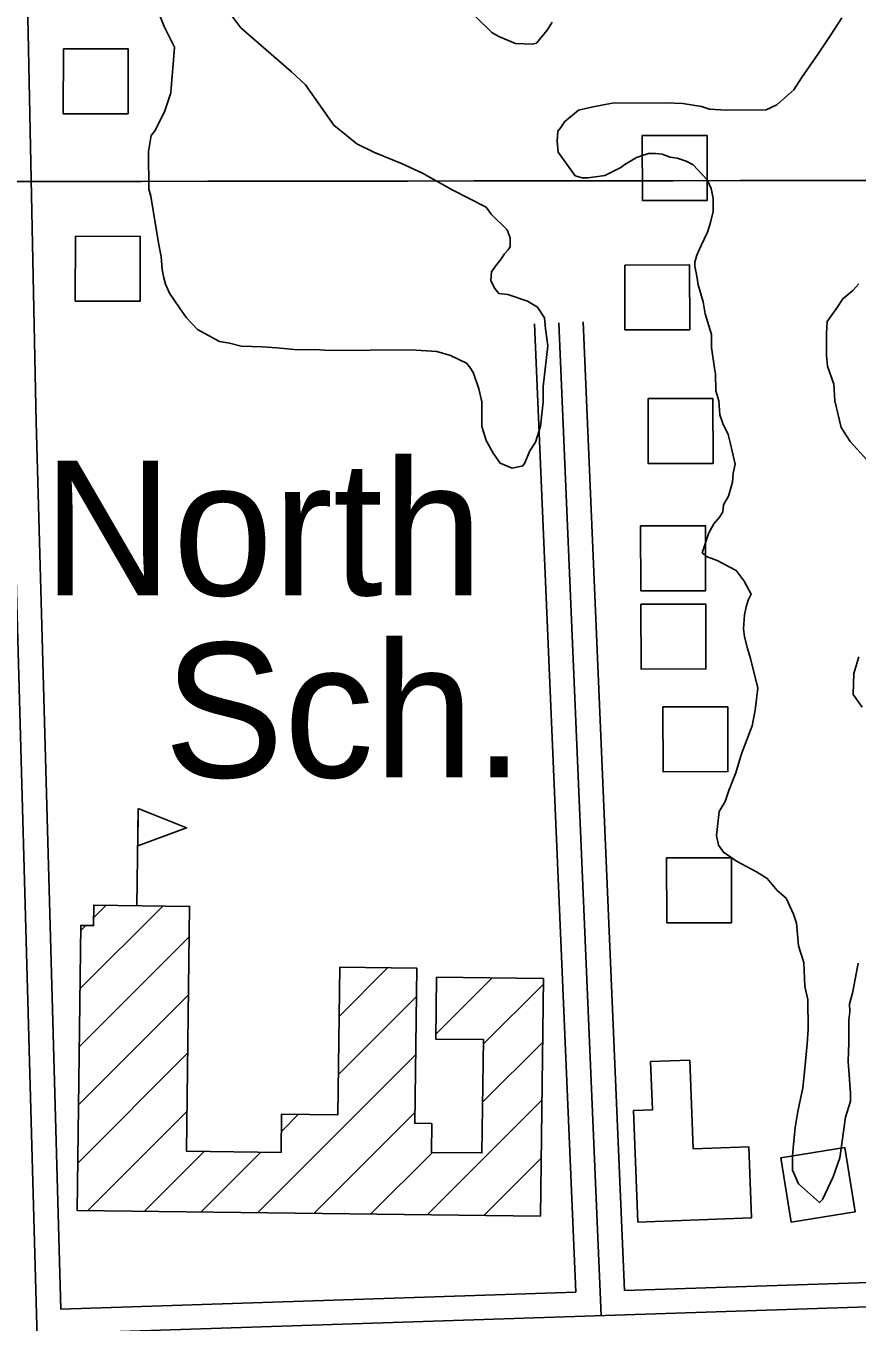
# Model space of a CAD drawing. Extents: x 3313442 to 3351311, y 721974 to 747360.
# Drawn here: x 3328398 to 3328910, y 738784 to 739583 of the extents above; entities that cross this region are included whole.
import ezdxf

# ---------------------------------------------------------------- set-up
doc = ezdxf.new("R2010")
doc.units = 0
for name, color, linetype in [('V-BLDG-IDEN', 7, 'Continuous'), ('V-BLDG-OTLN', 7, 'Continuous'), ('V-GRID-MAJR', 7, 'Continuous'), ('V-ROAD-CNTR', 7, 'Continuous'), ('V-SITE-VEGE', 7, 'Continuous')]:
    doc.layers.add(name, color=color, linetype=linetype)

msp = doc.modelspace()

# ---------------------------------------------------------------- linework, layer by layer
at = {"layer": 'V-BLDG-OTLN'}
for p, q in [((3328466.358029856, 739040.735891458), (3328467.104028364, 739100.7307714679)), ((3328431.22110013, 738989.507993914), (3328482.25099807, 739040.5378918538)), ((3328439.6650832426, 739033.3069063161), (3328447.330067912, 739040.971890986)), ((3328431.6660992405, 739025.3079223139), (3328434.849092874, 739028.490915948)), ((3328430.7761010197, 738953.707065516), (3328498.6009653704, 739021.5329298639)), ((3328591.0137805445, 738972.5240278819), (3328620.9347207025, 739002.44496804)), ((3328650.6606612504, 738961.4610500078), (3328685.3575918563, 738996.157980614)), ((3328679.897602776, 738955.3420622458), (3328716.9835286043, 738992.4279880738)), ((3328430.33110191, 738917.907137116), (3328498.15596626, 738985.7330014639)), ((3328590.568781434, 738936.7240994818), (3328638.6646852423, 738984.82000329)), ((3328679.4546036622, 738919.544133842), (3328716.54052949, 738956.63005967)), ((3328429.8861028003, 738882.107208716), (3328497.711967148, 738949.9330730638)), ((3328540.60588136, 738851.406270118), (3328638.219686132, 738949.0200748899)), ((3328645.3696718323, 738850.103272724), (3328716.097530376, 738920.8321312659)), ((3328435.8430908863, 738852.708267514), (3328497.266968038, 738914.1321446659)), ((3328555.429851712, 738901.58516976), (3328566.0258305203, 738912.1811485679)), ((3328575.526811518, 738850.9722709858), (3328637.7756870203, 738913.2201464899)), ((3328470.7640210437, 738852.2742683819), (3328507.731947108, 738889.2421944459)), ((3328505.6849512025, 738851.84026925), (3328542.652877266, 738888.8081953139)), ((3328610.448741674, 738850.5382718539), (3328648.5706654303, 738888.6601956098)), ((3328680.2906019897, 738849.6692735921), (3328715.6545312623, 738885.033202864))]:
    msp.add_line(p, q, dxfattribs=at)
for points in [[(3328420.9851206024, 739568.975834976), (3328420.9031207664, 739528.9759149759), (3328460.903040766, 739528.89391514), (3328460.985040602, 739568.89383514)], [(3328777.8984067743, 739515.4759419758), (3328777.962406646, 739475.476021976), (3328817.962326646, 739475.5400218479), (3328817.898326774, 739515.539941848)], [(3328428.4141057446, 739453.4500660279), (3328428.3321059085, 739413.4501460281), (3328468.332025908, 739413.3681461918), (3328468.414025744, 739453.3680661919)], [(3328767.1174283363, 739435.6941015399), (3328767.1814282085, 739395.69418154), (3328807.181348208, 739395.758181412), (3328807.117348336, 739435.7581014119)], [(3328781.523399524, 739353.301266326), (3328781.587399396, 739313.3013463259), (3328821.587319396, 739313.3653461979), (3328821.523319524, 739353.365266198)], [(3328776.92540872, 739274.8544232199), (3328776.989408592, 739234.8545032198), (3328816.9893285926, 739234.9185030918), (3328816.9253287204, 739274.9184230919)], [(3328777.1054083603, 739226.628519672), (3328777.169408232, 739186.6285996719), (3328817.169328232, 739186.6925995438), (3328817.10532836, 739226.6925195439)], [(3328790.66538124, 739163.3356462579), (3328790.7293811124, 739123.3357262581), (3328830.7293011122, 739123.3997261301), (3328830.66530124, 739163.3996461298)], [(3328467.104028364, 739100.7307714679), (3328496.957968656, 739088.8077953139), (3328466.8170289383, 739077.6308176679)], [(3328792.9223767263, 739070.183832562), (3328792.9863765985, 739030.1839125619), (3328832.986296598, 739030.2479124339), (3328832.922296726, 739070.2478324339)], [(3328715.2115321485, 738849.2352744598), (3328429.52110353, 738852.787267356), (3328431.7060991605, 739028.5299158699), (3328439.604083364, 739028.431916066), (3328439.7610830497, 739041.0658907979), (3328498.834964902, 739040.331892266), (3328496.9589686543, 738889.3761941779), (3328555.268852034, 738888.651195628), (3328555.562851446, 738912.3111483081), (3328590.259782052, 738911.8801491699), (3328591.3897797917, 739002.811967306), (3328638.88068481, 739002.2219684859), (3328637.6926871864, 738906.5691597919), (3328648.09566638, 738906.4401600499), (3328647.87566682, 738888.6691955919), (3328679.067604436, 738888.283196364), (3328679.932602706, 738958.1750565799), (3328650.624661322, 738958.5380558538), (3328651.0956603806, 738996.5819797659), (3328717.024528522, 738995.7659813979)], [(3328775.0994123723, 738845.7182814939), (3328772.593417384, 738914.4221440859), (3328784.149394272, 738914.8441432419), (3328783.0633964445, 738944.598083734), (3328807.228348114, 738945.48008197), (3328809.2213441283, 738890.8661911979), (3328843.6052753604, 738892.1211886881), (3328845.20527216, 738848.276276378)], [(3328869.712223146, 738845.7232814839), (3328909.202144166, 738852.0932687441), (3328902.833156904, 738891.582189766), (3328863.343235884, 738885.213202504)]]:
    msp.add_lwpolyline(points, close=True, dxfattribs=at)
at = {"layer": 'V-GRID-MAJR'}
msp.add_spline([(3317564.568, 739474.495), (3322811.884, 739480.219), (3328059.2, 739486.706), (3333306.515, 739493.957), (3338553.829, 739501.97), (3343801.142, 739510.747), (3349048.453, 739520.287), (3349048.454, 739520.287)], degree=3, dxfattribs=at)
at = {"layer": 'V-ROAD-CNTR'}
for points in [[(3328388.778185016, 739932.797107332), (3328395.109172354, 739778.872415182), (3328404.1601542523, 739338.683295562)], [(3328736.8964887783, 738802.508367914), (3328711.573539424, 739399.360174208)], [(3328752.5244575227, 738788.0143969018), (3328726.56050945, 739399.9961729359)], [(3328766.8814288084, 738803.494365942), (3328741.547479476, 739400.632171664)], [(3328419.3451238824, 738792.0553888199), (3328404.155154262, 739338.9132951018)], [(3328419.4821236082, 738246.872479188), (3328389.16118425, 739338.497295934)], [(3327386.85318887, 738731.3575102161), (3327427.180108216, 738744.4284840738), (3327496.64296929, 738746.681479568), (3329869.8512228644, 738824.7873233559)], [(3328766.88042881, 738803.4953659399), (3329030.4259017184, 738812.168348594)], [(3328419.344123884, 738792.0573888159), (3328736.89548878, 738802.508367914)]]:
    msp.add_lwpolyline(points, dxfattribs=at)
at = {"layer": 'V-SITE-VEGE'}
for points in [[(3328696.542, 739446.92), (3328695.3340000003, 739445.077), (3328692.9050000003, 739442.611), (3328690.492, 739438.921), (3328688.0700000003, 739435.845), (3328685.0470000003, 739431.54), (3328684.48, 739426.031), (3328686.966, 739421.159), (3328689.436, 739418.121), (3328694.9450000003, 739417.554), (3328707.208, 739413.37), (3328713.352, 739409.751), (3328717.686, 739403.058), (3328718.353, 739396.341), (3328719.66, 739385.951), (3328716.803, 739360.855), (3328716.883, 739351.0700000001), (3328715.167, 739336.38), (3328712.187, 739326.572), (3328708.56, 739321.0380000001), (3328705.5640000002, 739313.675), (3328704.355, 739311.83), (3328697.64, 739310.554), (3328690.275, 739313.5530000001), (3328685.946, 739319.633), (3328681.602, 739327.549), (3328679.0870000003, 739336.091), (3328678.964, 739351.377), (3328677.066, 739359.311), (3328673.928, 739369.072), (3328672.071, 739372.115), (3328669.599, 739375.152), (3328659.7770000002, 739379.965), (3328651.1950000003, 739382.345), (3328635.287, 739383.439), (3328585.1410000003, 739383.035), (3328575.964, 739383.574), (3328565.569, 739383.49), (3328552.717, 739384.61), (3328543.538, 739385.147), (3328530.693, 739385.656), (3328523.341, 739387.43), (3328517.215, 739388.606), (3328503.703, 739395.835), (3328496.918, 739403.12), (3328492.586, 739409.2000000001), (3328486.397, 739418.322), (3328483.909, 739423.807), (3328482.645, 739428.689), (3328482, 739432.965), (3328481.324, 739440.909), (3328480.052, 739447.015), (3328478.129, 739458.006), (3328474.91, 739478.1630000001), (3328473.6520000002, 739482.435), (3328473.466, 739505.671), (3328475.221, 739515.471), (3328477.642, 739518.547), (3328483.659, 739530.827), (3328487.241, 739541.862), (3328487.788, 739549.818), (3328488.912, 739562.059), (3328489.461, 739570.015), (3328486.975, 739574.886), (3328483.241, 739582.805), (3328480.747, 739588.9)], [(3328524.774, 739589.2540000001), (3328530.339, 739581.961), (3328561.747, 739554.694), (3328570.3710000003, 739546.816), (3328587.6950000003, 739521.8790000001), (3328601.853, 739510.372), (3328612.904, 739504.959), (3328629.47, 739498.3640000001), (3328642.358, 739492.351), (3328660.788, 739482.105), (3328681.67, 739471.265), (3328684.7600000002, 739467.007), (3328694.623, 739457.302), (3328696.497, 739452.425), (3328696.542, 739446.92)], [(3328722.341, 739585.339), (3328719.3200000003, 739580.4230000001), (3328712.6580000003, 739572.42), (3328710.217, 739571.789), (3328699.815, 739572.3150000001), (3328689.3850000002, 739576.514), (3328685.086, 739578.924), (3328675.221, 739588.63)], [(3328754.898, 739490.809), (3328744.5130000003, 739489.5040000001), (3328740.845, 739489.474), (3328736.552, 739490.664), (3328726.04, 739505.256), (3328725.3740000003, 739511.9770000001), (3328725.935, 739518.099), (3328727.752, 739520.558), (3328730.168, 739524.247), (3328738.676, 739531.044), (3328746.61, 739532.9400000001), (3328759.432, 739535.49), (3328792.454, 739535.756), (3328802.856, 739535.228), (3328814.489, 739533.487), (3328819.396, 739531.691), (3328829.795, 739531.165), (3328854.257, 739531.359), (3328860.958, 739534.4720000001), (3328871.2800000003, 739543.7270000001), (3328876.113, 739551.106), (3328886.392, 739565.8640000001), (3328894.248, 739577.5480000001), (3328900.89, 739587.9990000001)], [(3328905.244, 738970.365), (3328905.356, 738956.299), (3328904.838, 738944.675), (3328906.219, 738925.1190000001), (3328906.257, 738920.226), (3328903.2800000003, 738910.416), (3328902.114, 738903.0700000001), (3328899.812, 738885.316), (3328895.6240000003, 738873.6630000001), (3328889.011, 738859.544), (3328887.191, 738857.694), (3328874.255, 738869.208), (3328870.5160000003, 738877.74), (3328870.448, 738886.3030000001), (3328871.022, 738891.2000000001), (3328872.142, 738904.051), (3328873.897, 738913.851), (3328876.838, 738928.551), (3328877.981, 738938.345), (3328879.679, 738955.482), (3328880.215, 738964.659), (3328880.068, 738983.005), (3328878.169, 738990.939), (3328877.44, 739005.611), (3328874.298, 739015.982), (3328872.961, 739030.0380000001), (3328871.085, 739035.5260000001), (3328866.725, 739045.277), (3328861.181, 739050.1240000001), (3328855.008, 739057.4130000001), (3328848.248, 739061.638), (3328835.964, 739068.268), (3328827.969, 739073.707), (3328824.876, 739077.963), (3328823.6040000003, 739084.068), (3328824.753, 739093.251), (3328825.321, 739098.758), (3328828.941, 739104.904), (3328831.3310000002, 739111.65), (3328835.526, 739122.691), (3328839.102, 739134.34), (3328845.69, 739151.517), (3328847.4450000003, 739161.317), (3328849.1720000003, 739174.784), (3328844.744, 739193.095), (3328842.86, 739199.196), (3328840.967, 739206.52), (3328840.316, 739211.407), (3328840.859, 739219.971), (3328842.042, 739224.8740000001), (3328843.23, 739229.167), (3328845.037, 739232.8470000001), (3328840.693, 739240.767), (3328835.745, 739247.451), (3328824.077, 739253.4720000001), (3328817.946, 739255.8690000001), (3328814.865, 739258.291), (3328819.045, 739270.555), (3328822.06, 739276.084), (3328825.6950000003, 739280.393), (3328827.506, 739283.465), (3328828.0810000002, 739287.752), (3328831.096, 739293.277), (3328833.474, 739301.861), (3328834.041, 739307.37), (3328835.219, 739312.883), (3328832.054, 739326.312), (3328830.791, 739331.194), (3328827.68, 739337.895), (3328825.802, 739343.386), (3328825.12, 739351.9400000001), (3328823.238, 739358.041), (3328823.154, 739368.437), (3328822.5130000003, 739372.101), (3328820.573, 739384.927), (3328820.512, 739392.878), (3328816.737, 739405.6900000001), (3328815.455, 739413.02), (3328812.316, 739423.3910000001), (3328811.6580000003, 739428.888), (3328810.387, 739434.995), (3328810.366, 739437.4400000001), (3328811.556, 739441.731), (3328813.958, 739447.252), (3328818.171, 739455.85), (3328819.955, 739461.979), (3328821.734, 739468.719), (3328821.673, 739476.67), (3328820.399, 739482.775), (3328817.909, 739488.259), (3328809.274, 739497.363), (3328804.974, 739499.775), (3328799.4560000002, 739501.5650000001), (3328795.17, 739502.1410000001), (3328790.2630000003, 739503.937), (3328785.978, 739504.514), (3328781.696, 739504.479), (3328774.379, 739501.975), (3328767.075, 739497.635), (3328764.644, 739495.782), (3328754.898, 739490.809)], [(3328911.38, 739424.186), (3328907.7460000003, 739419.877), (3328901.67, 739414.935), (3328898.045, 739409.399), (3328891.9990000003, 739400.791), (3328891.446, 739393.4450000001), (3328891.555, 739379.996), (3328892.22, 739373.272), (3328895.977, 739362.295), (3328896.673, 739351.907), (3328900.474, 739335.4230000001), (3328906.0470000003, 739326.906), (3328916.536, 739315.371)], [(3328911.394, 739194.242), (3328908.418, 739183.822), (3328907.914, 739170.975), (3328913.4790000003, 739163.0700000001)], [(3328911.078, 739005.269), (3328909.901, 738999.758), (3328907.558, 738986.895), (3328905.776, 738980.155), (3328905.815, 738975.262), (3328905.244, 738970.365)]]:
    msp.add_lwpolyline(points, dxfattribs=at)

# ---------------------------------------------------------------- texts
at = {"layer": 'V-BLDG-IDEN'}
for s, p in [('North', (3328408.3411458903, 739232.0215088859)), ('Sch.', (3328482.958996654, 739119.82473328))]:
    msp.add_text(s, height=82.99983200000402, dxfattribs=at).set_placement(p)

doc.saveas('drawing.dxf')
